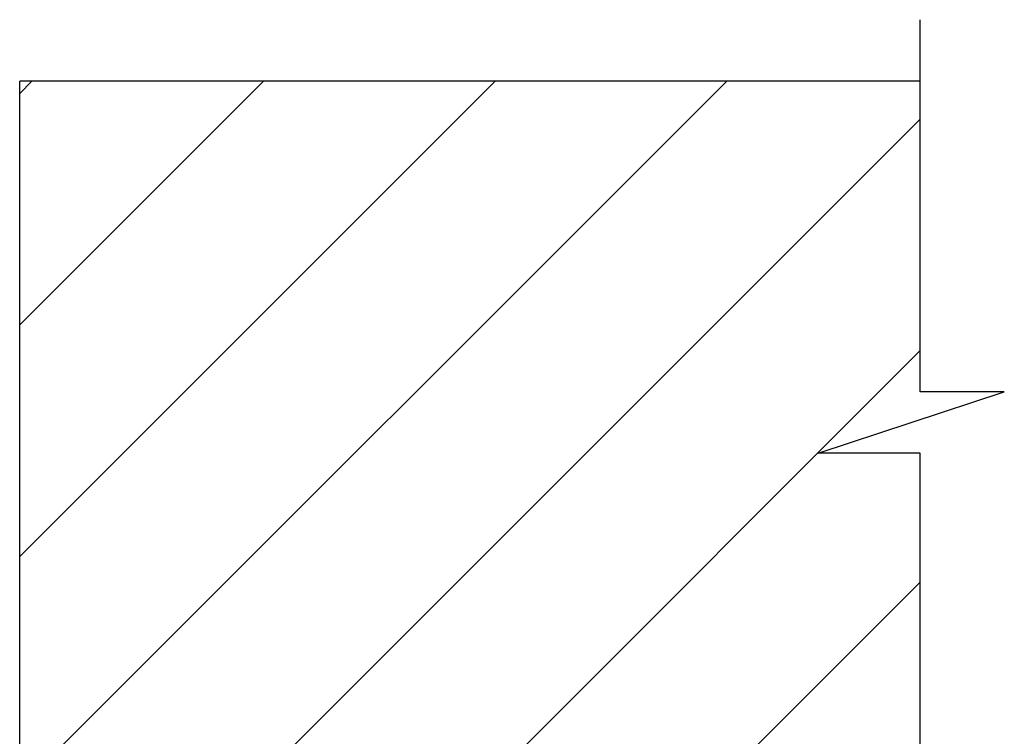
# Model space of a CAD drawing. Header units: inches. Extents: x 170 to 312, y 215 to 248.
# Tile 444 of 529: x 279.752 to 280.503, y 219.052 to 219.599. Entities that reach past the tile are written whole.
import ezdxf

# ---------------------------------------------------------------- set-up
doc = ezdxf.new("R2010")
doc.units = ezdxf.units.IN
doc.header["$LTSCALE"] = 0.25
doc.header["$MEASUREMENT"] = 0
doc.layers.add('MOTOR RH', color=7, linetype='Continuous')

msp = doc.modelspace()

# ---------------------------------------------------------------- hatches: boundary and pattern name
at = {"layer": 'MOTOR RH'}
h = msp.add_hatch(dxfattribs=at)
h.set_pattern_fill('ANSI31', color=256, style=0)
h.set_pattern_definition([(45, (87.7755, -35.71961), (-0.08838835, 0.08838835), [])])
h.paths.add_polyline_path([(280.50317, 219.31467), (280.43907, 219.31467), (280.43907, 219.55187), (279.75157, 219.55187), (279.75157, 219.03625), (279.76974, 219.03625), (280.43907, 219.03625), (280.43907, 219.26776), (280.3611, 219.26776)])

# ---------------------------------------------------------------- linework, layer by layer
for p, q in [((280.43907, 219.31467), (280.43907, 219.59875)), ((279.75157, 219.03625), (279.75157, 219.55187)), ((280.43907, 219.55187), (279.75157, 219.55187)), ((280.3611, 219.26776), (280.50317, 219.31467)), ((280.50317, 219.31467), (280.43907, 219.31467)), ((280.43907, 219.26776), (280.3611, 219.26776)), ((280.43907, 218.98937), (280.43907, 219.26776))]:
    msp.add_line(p, q, dxfattribs=at)

doc.saveas('drawing.dxf')
